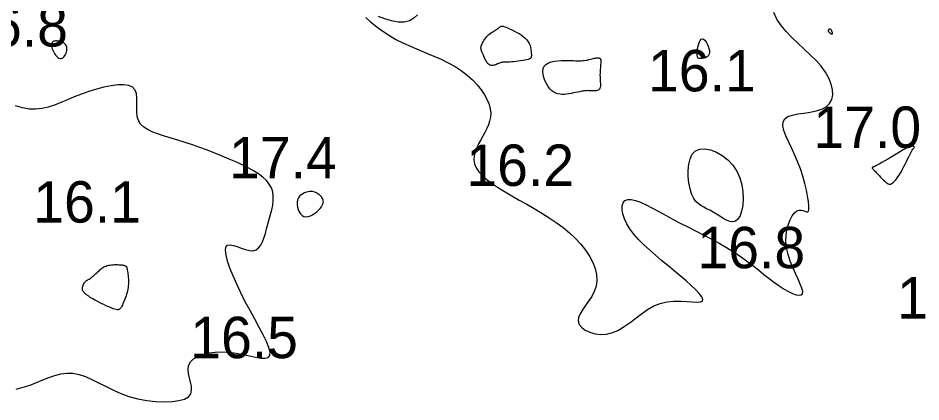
# Model space of a CAD drawing. Extents: x 3040093 to 3056816, y 408076 to 509144.
# Drawn here: x 3045225.6 to 3045334.7, y 433997.8 to 434044.1 of the extents above; entities that cross this region are included whole.
import ezdxf

# ---------------------------------------------------------------- set-up
doc = ezdxf.new("R2010")
doc.units = 0
doc.layers.add('V-CHAN-CONT-EL17', color=7, linetype='Continuous')
doc.layers.add('V-TOPO-SOUN-0610', color=7, linetype='Continuous')

msp = doc.modelspace()

# ---------------------------------------------------------------- linework, layer by layer
at = {"layer": 'V-CHAN-CONT-EL17'}
for points in [[(3045267.61, 434044.18), (3045268.13, 434043.71), (3045268.77, 434043.18), (3045269.52, 434042.63), (3045270.35, 434042.08), (3045271.23, 434041.55), (3045272.13, 434041.09), (3045273.06, 434040.67), (3045273.98, 434040.27), (3045274.91, 434039.9), (3045275.82, 434039.53), (3045276.71, 434039.14), (3045277.56, 434038.73), (3045278.37, 434038.28), (3045279.13, 434037.78), (3045279.83, 434037.24), (3045280.47, 434036.66), (3045281.04, 434036.06), (3045281.53, 434035.45), (3045281.94, 434034.84), (3045282.26, 434034.25), (3045282.5, 434033.67), (3045282.63, 434033.14), (3045282.68, 434032.63), (3045282.65, 434032.14), (3045282.55, 434031.67), (3045282.4, 434031.22), (3045282.21, 434030.77), (3045281.98, 434030.32), (3045281.73, 434029.86), (3045281.47, 434029.4), (3045281.22, 434028.93), (3045280.99, 434028.45), (3045280.81, 434027.97), (3045280.69, 434027.48), (3045280.66, 434026.99), (3045280.73, 434026.5), (3045280.92, 434026.02), (3045281.24, 434025.54), (3045281.68, 434025.06), (3045282.24, 434024.58), (3045282.89, 434024.1), (3045283.62, 434023.62), (3045284.41, 434023.13), (3045285.25, 434022.64), (3045286.13, 434022.14), (3045287.03, 434021.63), (3045287.94, 434021.11), (3045288.84, 434020.57), (3045289.73, 434020.01), (3045290.6, 434019.43), (3045291.43, 434018.82), (3045292.2, 434018.19), (3045292.92, 434017.52), (3045293.57, 434016.82), (3045294.14, 434016.1), (3045294.62, 434015.36), (3045295.01, 434014.62), (3045295.29, 434013.88), (3045295.45, 434013.15), (3045295.5, 434012.44), (3045295.41, 434011.76), (3045295.2, 434011.12), (3045294.88, 434010.51), (3045294.51, 434009.95), (3045294.13, 434009.41), (3045293.76, 434008.9), (3045293.47, 434008.42), (3045293.28, 434007.97), (3045293.24, 434007.54), (3045293.38, 434007.12), (3045293.68, 434006.75), (3045294.11, 434006.43), (3045294.66, 434006.17), (3045295.29, 434006), (3045295.97, 434005.92), (3045296.69, 434005.96), (3045297.42, 434006.13), (3045298.12, 434006.44), (3045298.82, 434006.86), (3045299.51, 434007.35), (3045300.2, 434007.88), (3045300.9, 434008.42), (3045301.62, 434008.92), (3045302.37, 434009.35), (3045303.15, 434009.67), (3045303.97, 434009.86), (3045304.79, 434009.95), (3045305.6, 434009.95), (3045306.36, 434009.91), (3045307.04, 434009.86), (3045307.6, 434009.82), (3045308.02, 434009.84), (3045308.26, 434009.93), (3045308.31, 434010.14), (3045308.17, 434010.45), (3045307.88, 434010.84), (3045307.45, 434011.3), (3045306.91, 434011.83), (3045306.28, 434012.4), (3045305.58, 434013), (3045304.85, 434013.61), (3045304.09, 434014.23), (3045303.33, 434014.86), (3045302.58, 434015.49), (3045301.86, 434016.12), (3045301.18, 434016.75), (3045300.55, 434017.38), (3045299.98, 434018.01), (3045299.5, 434018.65), (3045299.12, 434019.28), (3045298.83, 434019.89), (3045298.65, 434020.47), (3045298.56, 434020.99), (3045298.57, 434021.45), (3045298.69, 434021.81), (3045298.9, 434022.08), (3045299.23, 434022.21), (3045299.65, 434022.22), (3045300.17, 434022.09), (3045300.78, 434021.87), (3045301.46, 434021.56), (3045302.21, 434021.18), (3045303.01, 434020.75), (3045303.86, 434020.29), (3045304.74, 434019.81), (3045305.65, 434019.33), (3045306.58, 434018.86), (3045307.52, 434018.39), (3045308.45, 434017.91), (3045309.38, 434017.42), (3045310.29, 434016.93), (3045311.17, 434016.42), (3045312.02, 434015.89), (3045312.83, 434015.35), (3045313.6, 434014.8), (3045314.33, 434014.24), (3045315.03, 434013.7), (3045315.69, 434013.17), (3045316.33, 434012.67), (3045316.95, 434012.2), (3045317.54, 434011.77), (3045318.12, 434011.4), (3045318.65, 434011.09), (3045319.15, 434010.86), (3045319.58, 434010.7), (3045319.93, 434010.64), (3045320.19, 434010.68), (3045320.34, 434010.83), (3045320.38, 434011.1), (3045320.28, 434011.49), (3045320.08, 434012), (3045319.81, 434012.6), (3045319.49, 434013.28), (3045319.17, 434014.01), (3045318.86, 434014.78), (3045318.6, 434015.57), (3045318.42, 434016.37), (3045318.34, 434017.14), (3045318.37, 434017.89), (3045318.47, 434018.58), (3045318.64, 434019.22), (3045318.86, 434019.77), (3045319.11, 434020.24), (3045319.39, 434020.59), (3045319.67, 434020.83), (3045319.94, 434020.93), (3045320.19, 434020.93), (3045320.43, 434020.88), (3045320.64, 434020.8), (3045320.82, 434020.74), (3045320.96, 434020.73), (3045321.06, 434020.82), (3045321.11, 434021.04), (3045321.12, 434021.42), (3045321.07, 434021.95), (3045320.96, 434022.6), (3045320.82, 434023.34), (3045320.62, 434024.16), (3045320.38, 434025.02), (3045320.09, 434025.9), (3045319.76, 434026.78), (3045319.39, 434027.63), (3045319.01, 434028.44), (3045318.65, 434029.2), (3045318.34, 434029.91), (3045318.11, 434030.55), (3045317.99, 434031.1), (3045318.01, 434031.57), (3045318.21, 434031.95), (3045318.59, 434032.22), (3045319.14, 434032.41), (3045319.8, 434032.54), (3045320.52, 434032.65), (3045321.28, 434032.77), (3045322.01, 434032.91), (3045322.67, 434033.11), (3045323.22, 434033.4), (3045323.63, 434033.79), (3045323.89, 434034.28), (3045324, 434034.84), (3045323.97, 434035.47), (3045323.81, 434036.15), (3045323.53, 434036.86), (3045323.13, 434037.58), (3045322.61, 434038.3), (3045321.99, 434039), (3045321.29, 434039.69), (3045320.55, 434040.38), (3045319.8, 434041.07), (3045319.06, 434041.76), (3045318.37, 434042.48), (3045317.76, 434043.22), (3045317.26, 434043.99), (3045316.89, 434044.79)], [(3045273.84, 434044.53), (3045273.41, 434044.09), (3045272.88, 434043.79), (3045272.23, 434043.63), (3045271.5, 434043.64), (3045270.71, 434043.78), (3045269.9, 434044.01), (3045269.12, 434044.29)], [(3045225.36, 433999.32), (3045226.2, 433999.54), (3045227.02, 433999.8), (3045227.8, 434000.11), (3045228.56, 434000.42), (3045229.31, 434000.71), (3045230.04, 434000.97), (3045230.76, 434001.15), (3045231.49, 434001.25), (3045232.21, 434001.24), (3045232.95, 434001.09), (3045233.71, 434000.83), (3045234.49, 434000.48), (3045235.3, 434000.08), (3045236.15, 433999.65), (3045237.04, 433999.21), (3045237.98, 433998.8), (3045238.98, 433998.43), (3045240.04, 433998.15), (3045241.12, 433997.94), (3045242.2, 433997.81), (3045243.23, 433997.77), (3045244.18, 433997.8), (3045245.02, 433997.92), (3045245.69, 433998.11), (3045246.18, 433998.39), (3045246.46, 433998.75), (3045246.55, 433999.18), (3045246.52, 433999.66), (3045246.41, 434000.17), (3045246.27, 434000.69), (3045246.16, 434001.21), (3045246.11, 434001.72), (3045246.18, 434002.18), (3045246.41, 434002.6), (3045246.79, 434002.96), (3045247.29, 434003.27), (3045247.91, 434003.51), (3045248.61, 434003.68), (3045249.38, 434003.79), (3045250.21, 434003.82), (3045251.05, 434003.78), (3045251.91, 434003.67), (3045252.75, 434003.51), (3045253.55, 434003.33), (3045254.27, 434003.18), (3045254.91, 434003.07), (3045255.43, 434003.05), (3045255.8, 434003.14), (3045256, 434003.38), (3045256.02, 434003.78), (3045255.87, 434004.35), (3045255.59, 434005.05), (3045255.19, 434005.86), (3045254.7, 434006.77), (3045254.17, 434007.75), (3045253.6, 434008.79), (3045253.03, 434009.85), (3045252.49, 434010.92), (3045252, 434011.98), (3045251.55, 434012.99), (3045251.18, 434013.93), (3045250.9, 434014.78), (3045250.71, 434015.5), (3045250.64, 434016.08), (3045250.69, 434016.47), (3045250.89, 434016.68), (3045251.19, 434016.73), (3045251.59, 434016.66), (3045252.05, 434016.52), (3045252.54, 434016.34), (3045253.04, 434016.17), (3045253.52, 434016.06), (3045253.96, 434016.03), (3045254.33, 434016.14), (3045254.64, 434016.36), (3045254.89, 434016.68), (3045255.11, 434017.09), (3045255.29, 434017.56), (3045255.46, 434018.09), (3045255.61, 434018.65), (3045255.76, 434019.23), (3045255.93, 434019.82), (3045256.08, 434020.4), (3045256.23, 434020.97), (3045256.34, 434021.54), (3045256.4, 434022.09), (3045256.41, 434022.62), (3045256.34, 434023.13), (3045256.19, 434023.61), (3045255.93, 434024.07), (3045255.58, 434024.49), (3045255.14, 434024.9), (3045254.62, 434025.29), (3045254.03, 434025.67), (3045253.37, 434026.03), (3045252.66, 434026.39), (3045251.89, 434026.75), (3045251.07, 434027.1), (3045250.22, 434027.46), (3045249.35, 434027.81), (3045248.45, 434028.15), (3045247.55, 434028.48), (3045246.65, 434028.8), (3045245.77, 434029.1), (3045244.9, 434029.37), (3045244.07, 434029.62), (3045243.27, 434029.86), (3045242.54, 434030.1), (3045241.87, 434030.35), (3045241.28, 434030.62), (3045240.78, 434030.94), (3045240.39, 434031.3), (3045240.12, 434031.74), (3045239.97, 434032.24), (3045239.92, 434032.79), (3045239.92, 434033.37), (3045239.93, 434033.95), (3045239.93, 434034.5), (3045239.87, 434035.01), (3045239.71, 434035.43), (3045239.41, 434035.76), (3045238.96, 434035.97), (3045238.35, 434036.05), (3045237.64, 434036.04), (3045236.83, 434035.94), (3045235.95, 434035.77), (3045235.04, 434035.53), (3045234.13, 434035.25), (3045233.23, 434034.93), (3045232.37, 434034.59), (3045231.55, 434034.24), (3045230.76, 434033.91), (3045229.99, 434033.61), (3045229.23, 434033.36), (3045228.47, 434033.19), (3045227.7, 434033.1), (3045226.91, 434033.12), (3045226.1, 434033.27), (3045225.27, 434033.53)]]:
    msp.add_lwpolyline(points, dxfattribs=at)
for points in [[(3045281.63, 434040.97), (3045281.7, 434041.11), (3045281.77, 434041.26), (3045281.86, 434041.41), (3045281.96, 434041.57), (3045282.08, 434041.73), (3045282.2, 434041.88), (3045282.33, 434042.02), (3045282.47, 434042.15), (3045282.62, 434042.26), (3045282.77, 434042.37), (3045282.92, 434042.46), (3045283.06, 434042.55), (3045283.2, 434042.63), (3045283.32, 434042.71), (3045283.44, 434042.78), (3045283.53, 434042.85), (3045283.62, 434042.92), (3045283.69, 434042.98), (3045283.76, 434043.03), (3045283.82, 434043.08), (3045283.88, 434043.12), (3045283.94, 434043.14), (3045284.01, 434043.15), (3045284.09, 434043.15), (3045284.17, 434043.14), (3045284.27, 434043.11), (3045284.39, 434043.06), (3045284.53, 434043.01), (3045284.69, 434042.93), (3045284.87, 434042.85), (3045285.08, 434042.76), (3045285.31, 434042.65), (3045285.56, 434042.52), (3045285.83, 434042.39), (3045286.1, 434042.24), (3045286.37, 434042.08), (3045286.62, 434041.9), (3045286.85, 434041.71), (3045287.05, 434041.49), (3045287.21, 434041.27), (3045287.33, 434041.03), (3045287.43, 434040.79), (3045287.49, 434040.55), (3045287.54, 434040.32), (3045287.57, 434040.1), (3045287.58, 434039.9), (3045287.59, 434039.73), (3045287.59, 434039.58), (3045287.58, 434039.46), (3045287.55, 434039.36), (3045287.5, 434039.28), (3045287.43, 434039.22), (3045287.33, 434039.17), (3045287.2, 434039.12), (3045287.02, 434039.08), (3045286.81, 434039.04), (3045286.56, 434038.99), (3045286.28, 434038.95), (3045286, 434038.92), (3045285.71, 434038.88), (3045285.43, 434038.85), (3045285.18, 434038.83), (3045284.95, 434038.81), (3045284.76, 434038.8), (3045284.61, 434038.8), (3045284.48, 434038.8), (3045284.38, 434038.8), (3045284.29, 434038.79), (3045284.22, 434038.79), (3045284.14, 434038.78), (3045284.06, 434038.77), (3045283.96, 434038.74), (3045283.86, 434038.71), (3045283.75, 434038.67), (3045283.64, 434038.62), (3045283.52, 434038.58), (3045283.4, 434038.53), (3045283.27, 434038.49), (3045283.16, 434038.45), (3045283.04, 434038.42), (3045282.93, 434038.39), (3045282.83, 434038.38), (3045282.72, 434038.39), (3045282.62, 434038.42), (3045282.52, 434038.46), (3045282.42, 434038.54), (3045282.32, 434038.65), (3045282.22, 434038.78), (3045282.12, 434038.95), (3045282.02, 434039.13), (3045281.93, 434039.32), (3045281.84, 434039.52), (3045281.76, 434039.71), (3045281.69, 434039.89), (3045281.62, 434040.04), (3045281.58, 434040.18), (3045281.54, 434040.29), (3045281.51, 434040.39), (3045281.5, 434040.48), (3045281.5, 434040.56), (3045281.51, 434040.65), (3045281.54, 434040.74), (3045281.58, 434040.84)], [(3045323.44, 434042.55), (3045323.45, 434042.53), (3045323.46, 434042.51), (3045323.48, 434042.49), (3045323.5, 434042.48), (3045323.52, 434042.46), (3045323.54, 434042.44), (3045323.56, 434042.42), (3045323.58, 434042.4), (3045323.6, 434042.38), (3045323.62, 434042.36), (3045323.64, 434042.34), (3045323.66, 434042.31), (3045323.68, 434042.29), (3045323.7, 434042.27), (3045323.73, 434042.26), (3045323.76, 434042.24), (3045323.8, 434042.23), (3045323.83, 434042.22), (3045323.87, 434042.21), (3045323.9, 434042.21), (3045323.93, 434042.21), (3045323.95, 434042.22), (3045323.97, 434042.23), (3045323.98, 434042.24), (3045323.99, 434042.26), (3045323.99, 434042.29), (3045323.99, 434042.32), (3045323.98, 434042.35), (3045323.97, 434042.38), (3045323.96, 434042.41), (3045323.94, 434042.43), (3045323.93, 434042.46), (3045323.92, 434042.49), (3045323.91, 434042.51), (3045323.9, 434042.54), (3045323.89, 434042.56), (3045323.88, 434042.58), (3045323.88, 434042.59), (3045323.87, 434042.61), (3045323.86, 434042.62), (3045323.86, 434042.63), (3045323.85, 434042.65), (3045323.85, 434042.66), (3045323.84, 434042.67), (3045323.83, 434042.68), (3045323.82, 434042.69), (3045323.8, 434042.7), (3045323.79, 434042.72), (3045323.77, 434042.74), (3045323.74, 434042.75), (3045323.72, 434042.77), (3045323.69, 434042.78), (3045323.67, 434042.79), (3045323.64, 434042.79), (3045323.61, 434042.78), (3045323.58, 434042.77), (3045323.55, 434042.75), (3045323.52, 434042.73), (3045323.5, 434042.7), (3045323.48, 434042.67), (3045323.46, 434042.64), (3045323.45, 434042.61), (3045323.44, 434042.58)], [(3045307.8, 434039.26), (3045307.76, 434039.28), (3045307.72, 434039.32), (3045307.68, 434039.38), (3045307.65, 434039.46), (3045307.62, 434039.57), (3045307.61, 434039.73), (3045307.61, 434039.92), (3045307.64, 434040.16), (3045307.68, 434040.43), (3045307.73, 434040.71), (3045307.81, 434040.99), (3045307.9, 434041.23), (3045308, 434041.43), (3045308.12, 434041.57), (3045308.26, 434041.62), (3045308.4, 434041.58), (3045308.55, 434041.45), (3045308.7, 434041.25), (3045308.83, 434041.01), (3045308.95, 434040.74), (3045309.04, 434040.46), (3045309.1, 434040.19), (3045309.11, 434039.95), (3045309.07, 434039.76), (3045309, 434039.6), (3045308.89, 434039.48), (3045308.76, 434039.39), (3045308.62, 434039.33), (3045308.48, 434039.29), (3045308.34, 434039.26), (3045308.22, 434039.24), (3045308.13, 434039.23), (3045308.06, 434039.22), (3045308, 434039.22), (3045307.96, 434039.22), (3045307.92, 434039.22), (3045307.9, 434039.22), (3045307.87, 434039.23), (3045307.84, 434039.24)], [(3045230.9, 434039.28), (3045231.02, 434039.35), (3045231.13, 434039.46), (3045231.23, 434039.58), (3045231.31, 434039.73), (3045231.39, 434039.88), (3045231.44, 434040.04), (3045231.47, 434040.2), (3045231.49, 434040.34), (3045231.48, 434040.48), (3045231.46, 434040.6), (3045231.42, 434040.72), (3045231.37, 434040.82), (3045231.3, 434040.92), (3045231.23, 434041), (3045231.16, 434041.07), (3045231.08, 434041.13), (3045231, 434041.18), (3045230.91, 434041.22), (3045230.82, 434041.26), (3045230.73, 434041.29), (3045230.63, 434041.31), (3045230.53, 434041.33), (3045230.42, 434041.34), (3045230.31, 434041.35), (3045230.21, 434041.36), (3045230.1, 434041.36), (3045229.99, 434041.35), (3045229.9, 434041.33), (3045229.81, 434041.3), (3045229.74, 434041.25), (3045229.68, 434041.18), (3045229.64, 434041.09), (3045229.62, 434040.98), (3045229.62, 434040.85), (3045229.63, 434040.71), (3045229.66, 434040.56), (3045229.71, 434040.4), (3045229.77, 434040.24), (3045229.85, 434040.08), (3045229.94, 434039.91), (3045230.04, 434039.75), (3045230.15, 434039.61), (3045230.27, 434039.48), (3045230.4, 434039.37), (3045230.52, 434039.29), (3045230.65, 434039.25), (3045230.78, 434039.24)], [(3045289.61, 434035.87), (3045289.41, 434036.2), (3045289.23, 434036.57), (3045289.09, 434036.94), (3045289, 434037.32), (3045288.98, 434037.68), (3045289.02, 434038.02), (3045289.15, 434038.3), (3045289.36, 434038.53), (3045289.65, 434038.7), (3045290, 434038.82), (3045290.39, 434038.91), (3045290.8, 434038.96), (3045291.22, 434038.99), (3045291.63, 434038.99), (3045292.02, 434038.99), (3045292.36, 434038.99), (3045292.67, 434038.98), (3045292.94, 434038.97), (3045293.18, 434038.97), (3045293.4, 434038.96), (3045293.61, 434038.97), (3045293.81, 434038.98), (3045294, 434038.99), (3045294.18, 434039.02), (3045294.37, 434039.05), (3045294.55, 434039.1), (3045294.73, 434039.14), (3045294.89, 434039.18), (3045295.05, 434039.22), (3045295.19, 434039.26), (3045295.32, 434039.29), (3045295.43, 434039.3), (3045295.52, 434039.32), (3045295.59, 434039.32), (3045295.66, 434039.32), (3045295.71, 434039.31), (3045295.75, 434039.3), (3045295.79, 434039.29), (3045295.82, 434039.28), (3045295.85, 434039.26), (3045295.88, 434039.25), (3045295.9, 434039.23), (3045295.91, 434039.22), (3045295.93, 434039.2), (3045295.94, 434039.18), (3045295.95, 434039.17), (3045295.96, 434039.15), (3045295.97, 434039.13), (3045295.98, 434039.1), (3045295.98, 434039.07), (3045295.99, 434039.03), (3045295.99, 434038.97), (3045295.98, 434038.89), (3045295.98, 434038.79), (3045295.97, 434038.66), (3045295.96, 434038.51), (3045295.94, 434038.33), (3045295.93, 434038.14), (3045295.91, 434037.92), (3045295.9, 434037.7), (3045295.89, 434037.47), (3045295.88, 434037.24), (3045295.89, 434037.02), (3045295.9, 434036.8), (3045295.91, 434036.59), (3045295.92, 434036.39), (3045295.94, 434036.21), (3045295.94, 434036.04), (3045295.93, 434035.88), (3045295.91, 434035.75), (3045295.87, 434035.64), (3045295.82, 434035.54), (3045295.74, 434035.47), (3045295.65, 434035.42), (3045295.54, 434035.38), (3045295.43, 434035.35), (3045295.31, 434035.34), (3045295.18, 434035.33), (3045295.06, 434035.33), (3045294.93, 434035.34), (3045294.81, 434035.34), (3045294.68, 434035.35), (3045294.54, 434035.35), (3045294.4, 434035.36), (3045294.24, 434035.35), (3045294.07, 434035.34), (3045293.88, 434035.31), (3045293.66, 434035.28), (3045293.44, 434035.23), (3045293.19, 434035.18), (3045292.93, 434035.13), (3045292.67, 434035.08), (3045292.4, 434035.02), (3045292.12, 434034.98), (3045291.85, 434034.94), (3045291.58, 434034.91), (3045291.32, 434034.91), (3045291.06, 434034.92), (3045290.8, 434034.97), (3045290.55, 434035.05), (3045290.31, 434035.18), (3045290.07, 434035.35), (3045289.84, 434035.58)], [(3045328.81, 434025.93), (3045328.82, 434025.92), (3045328.84, 434025.9), (3045328.87, 434025.87), (3045328.92, 434025.83), (3045328.98, 434025.77), (3045329.06, 434025.68), (3045329.16, 434025.58), (3045329.29, 434025.44), (3045329.44, 434025.28), (3045329.6, 434025.1), (3045329.77, 434024.92), (3045329.95, 434024.74), (3045330.12, 434024.56), (3045330.29, 434024.41), (3045330.45, 434024.28), (3045330.58, 434024.18), (3045330.71, 434024.11), (3045330.81, 434024.07), (3045330.92, 434024.06), (3045331.01, 434024.08), (3045331.1, 434024.12), (3045331.2, 434024.17), (3045331.29, 434024.25), (3045331.4, 434024.35), (3045331.51, 434024.47), (3045331.63, 434024.6), (3045331.75, 434024.76), (3045331.88, 434024.93), (3045332.02, 434025.14), (3045332.16, 434025.36), (3045332.3, 434025.61), (3045332.45, 434025.88), (3045332.6, 434026.18), (3045332.75, 434026.48), (3045332.9, 434026.78), (3045333.04, 434027.07), (3045333.18, 434027.35), (3045333.3, 434027.61), (3045333.42, 434027.83), (3045333.53, 434028.01), (3045333.62, 434028.15), (3045333.7, 434028.27), (3045333.77, 434028.35), (3045333.82, 434028.42), (3045333.85, 434028.47), (3045333.87, 434028.51), (3045333.87, 434028.54), (3045333.85, 434028.57), (3045333.82, 434028.6), (3045333.78, 434028.63), (3045333.72, 434028.65), (3045333.66, 434028.67), (3045333.6, 434028.69), (3045333.54, 434028.7), (3045333.48, 434028.7), (3045333.43, 434028.7), (3045333.37, 434028.69), (3045333.31, 434028.66), (3045333.22, 434028.62), (3045333.11, 434028.55), (3045332.96, 434028.46), (3045332.76, 434028.34), (3045332.51, 434028.19), (3045332.21, 434028.01), (3045331.85, 434027.79), (3045331.46, 434027.57), (3045331.06, 434027.33), (3045330.67, 434027.09), (3045330.28, 434026.87), (3045329.93, 434026.67), (3045329.63, 434026.49), (3045329.39, 434026.36), (3045329.21, 434026.26), (3045329.08, 434026.19), (3045328.98, 434026.14), (3045328.92, 434026.11), (3045328.88, 434026.1), (3045328.86, 434026.09), (3045328.85, 434026.09), (3045328.84, 434026.1), (3045328.82, 434026.1), (3045328.81, 434026.09), (3045328.8, 434026.09), (3045328.79, 434026.09), (3045328.78, 434026.08), (3045328.77, 434026.07), (3045328.77, 434026.06), (3045328.77, 434026.05), (3045328.77, 434026.04), (3045328.77, 434026.02), (3045328.77, 434026), (3045328.78, 434025.98), (3045328.79, 434025.97), (3045328.79, 434025.95), (3045328.8, 434025.94)], [(3045307.96, 434028.28), (3045308.57, 434028.32), (3045309.25, 434028.2), (3045309.96, 434027.93), (3045310.66, 434027.52), (3045311.33, 434026.99), (3045311.93, 434026.36), (3045312.42, 434025.63), (3045312.79, 434024.83), (3045313.03, 434023.98), (3045313.16, 434023.12), (3045313.19, 434022.28), (3045313.13, 434021.5), (3045313, 434020.8), (3045312.8, 434020.23), (3045312.54, 434019.82), (3045312.25, 434019.58), (3045311.92, 434019.5), (3045311.56, 434019.55), (3045311.17, 434019.7), (3045310.78, 434019.92), (3045310.37, 434020.18), (3045309.96, 434020.45), (3045309.55, 434020.7), (3045309.16, 434020.92), (3045308.77, 434021.1), (3045308.41, 434021.28), (3045308.06, 434021.48), (3045307.74, 434021.72), (3045307.44, 434022.02), (3045307.18, 434022.41), (3045306.95, 434022.9), (3045306.76, 434023.51), (3045306.62, 434024.21), (3045306.54, 434024.97), (3045306.52, 434025.73), (3045306.6, 434026.46), (3045306.77, 434027.12), (3045307.04, 434027.67), (3045307.44, 434028.07)], [(3045260.35, 434020.11), (3045260.62, 434020.14), (3045260.89, 434020.23), (3045261.16, 434020.36), (3045261.42, 434020.54), (3045261.67, 434020.73), (3045261.89, 434020.93), (3045262.07, 434021.13), (3045262.22, 434021.32), (3045262.33, 434021.49), (3045262.4, 434021.64), (3045262.44, 434021.79), (3045262.46, 434021.92), (3045262.45, 434022.04), (3045262.43, 434022.15), (3045262.39, 434022.26), (3045262.34, 434022.35), (3045262.28, 434022.45), (3045262.22, 434022.53), (3045262.14, 434022.61), (3045262.07, 434022.68), (3045261.98, 434022.76), (3045261.9, 434022.83), (3045261.81, 434022.89), (3045261.72, 434022.96), (3045261.63, 434023.02), (3045261.53, 434023.07), (3045261.42, 434023.11), (3045261.3, 434023.15), (3045261.16, 434023.17), (3045261.01, 434023.18), (3045260.83, 434023.17), (3045260.63, 434023.14), (3045260.42, 434023.09), (3045260.2, 434023.02), (3045259.98, 434022.91), (3045259.78, 434022.78), (3045259.6, 434022.62), (3045259.46, 434022.42), (3045259.35, 434022.18), (3045259.3, 434021.9), (3045259.3, 434021.6), (3045259.34, 434021.29), (3045259.42, 434020.99), (3045259.54, 434020.71), (3045259.7, 434020.46), (3045259.89, 434020.27), (3045260.11, 434020.15)], [(3045233.36, 434011.4), (3045233.35, 434011.52), (3045233.37, 434011.64), (3045233.4, 434011.76), (3045233.44, 434011.88), (3045233.49, 434012), (3045233.55, 434012.1), (3045233.62, 434012.2), (3045233.69, 434012.28), (3045233.78, 434012.36), (3045233.86, 434012.42), (3045233.96, 434012.48), (3045234.06, 434012.54), (3045234.16, 434012.6), (3045234.27, 434012.67), (3045234.38, 434012.75), (3045234.5, 434012.84), (3045234.62, 434012.94), (3045234.74, 434013.04), (3045234.87, 434013.16), (3045234.99, 434013.27), (3045235.12, 434013.39), (3045235.24, 434013.5), (3045235.36, 434013.61), (3045235.47, 434013.71), (3045235.59, 434013.81), (3045235.7, 434013.9), (3045235.82, 434013.98), (3045235.94, 434014.06), (3045236.07, 434014.13), (3045236.21, 434014.18), (3045236.36, 434014.23), (3045236.52, 434014.27), (3045236.7, 434014.3), (3045236.88, 434014.33), (3045237.06, 434014.34), (3045237.24, 434014.35), (3045237.42, 434014.35), (3045237.59, 434014.35), (3045237.75, 434014.34), (3045237.89, 434014.34), (3045238.02, 434014.32), (3045238.14, 434014.31), (3045238.25, 434014.29), (3045238.34, 434014.27), (3045238.42, 434014.25), (3045238.49, 434014.22), (3045238.54, 434014.2), (3045238.59, 434014.17), (3045238.63, 434014.14), (3045238.66, 434014.1), (3045238.68, 434014.05), (3045238.71, 434013.99), (3045238.73, 434013.91), (3045238.75, 434013.82), (3045238.77, 434013.7), (3045238.79, 434013.56), (3045238.82, 434013.39), (3045238.85, 434013.21), (3045238.87, 434013.02), (3045238.9, 434012.82), (3045238.91, 434012.61), (3045238.92, 434012.4), (3045238.92, 434012.18), (3045238.91, 434011.98), (3045238.9, 434011.77), (3045238.87, 434011.58), (3045238.83, 434011.38), (3045238.79, 434011.18), (3045238.74, 434010.98), (3045238.68, 434010.79), (3045238.62, 434010.59), (3045238.55, 434010.39), (3045238.48, 434010.19), (3045238.41, 434009.99), (3045238.33, 434009.8), (3045238.25, 434009.62), (3045238.18, 434009.46), (3045238.1, 434009.31), (3045238.03, 434009.18), (3045237.96, 434009.07), (3045237.88, 434008.99), (3045237.8, 434008.93), (3045237.7, 434008.9), (3045237.59, 434008.89), (3045237.45, 434008.91), (3045237.27, 434008.95), (3045237.07, 434009.02), (3045236.82, 434009.12), (3045236.54, 434009.24), (3045236.24, 434009.38), (3045235.93, 434009.52), (3045235.62, 434009.67), (3045235.32, 434009.82), (3045235.04, 434009.97), (3045234.8, 434010.09), (3045234.6, 434010.21), (3045234.44, 434010.3), (3045234.3, 434010.39), (3045234.2, 434010.46), (3045234.11, 434010.52), (3045234.03, 434010.58), (3045233.96, 434010.63), (3045233.89, 434010.69), (3045233.82, 434010.74), (3045233.74, 434010.8), (3045233.66, 434010.87), (3045233.59, 434010.94), (3045233.52, 434011.01), (3045233.46, 434011.1), (3045233.41, 434011.19), (3045233.37, 434011.29)]]:
    msp.add_lwpolyline(points, close=True, dxfattribs=at)

# ---------------------------------------------------------------- texts
at = {"layer": 'V-TOPO-SOUN-0610'}
for s, p in [('16.8 ', (3045218.59, 434040.68)), ('16.1 ', (3045301.69, 434035.27)), ('17.0 ', (3045321.67, 434028.44)), ('17.4 ', (3045251.07, 434024.77)), ('16.2 ', (3045279.74, 434023.85)), ('16.1 ', (3045227.41, 434019.42)), ('16.8 ', (3045307.66, 434013.91)), ('17.3 ', (3045331.78, 434007.84)), ('16.5 ', (3045246.38, 434003.05))]:
    msp.add_text(s, height=5, dxfattribs=at).set_placement(p)

doc.saveas('drawing.dxf')
